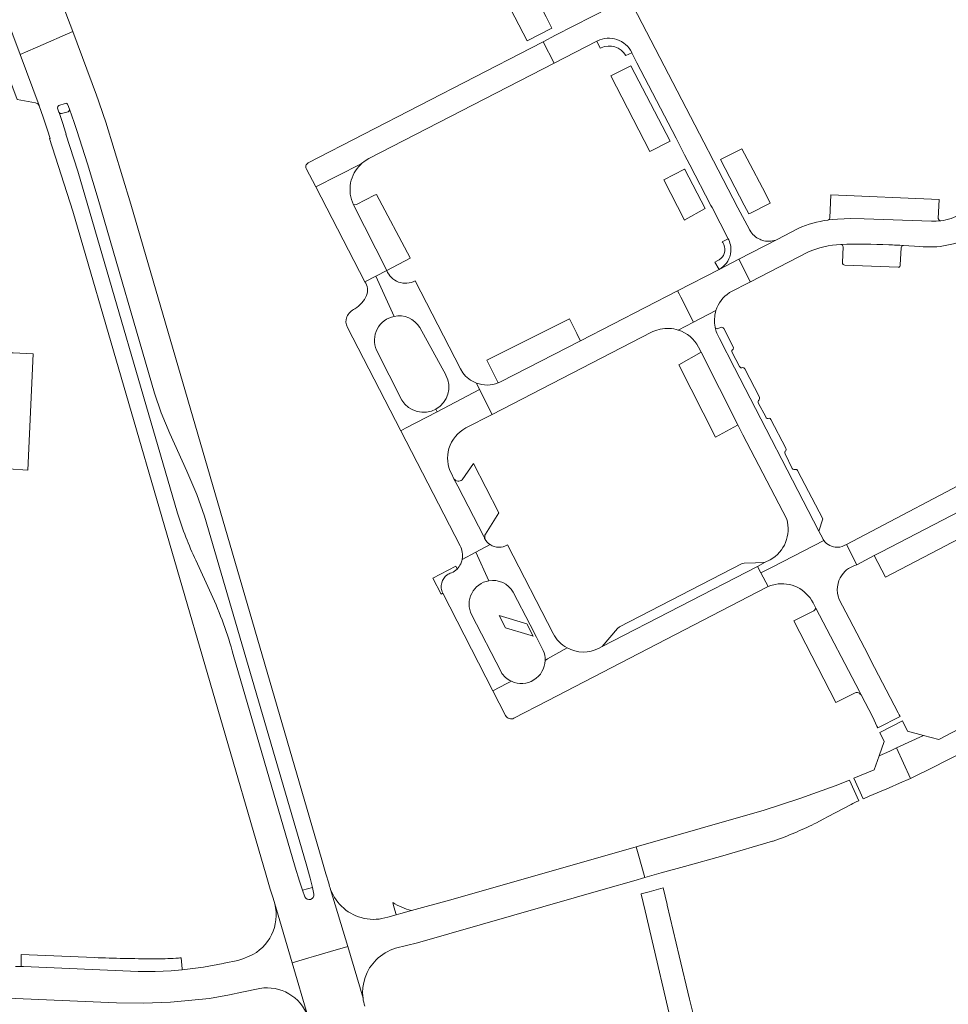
# Model space of a CAD drawing. Header units: metres. Extents: x 166325 to 190320, y 381923 to 404576.
# Tile 1019 of 1056: x 182811 to 183013, y 386268 to 386482. Entities that reach past the tile are written whole.
import ezdxf

# ---------------------------------------------------------------- set-up
doc = ezdxf.new("R2010")
doc.units = ezdxf.units.M
doc.layers.add('B-WE-VH-VERHARDING_ASFALT-GV', color=8, linetype='Continuous', lineweight=18)
doc.layers.add('B-WE-VH-VERHARDING_BETONSTRAATSTEEN-GV', color=8, linetype='Continuous', lineweight=18)

msp = doc.modelspace()

# ---------------------------------------------------------------- linework, layer by layer
at = {"layer": 'B-WE-VH-VERHARDING_ASFALT-GV', "flags": 128}
for points in [[(182795.07, 386548.14), (182794.97, 386548.319), (182787.208, 386544.441), (182778.856, 386540.269), (182784.732, 386530.352), (182785.606, 386528.603), (182801.954, 386496.174), (182802.748, 386494.411), (182803.547, 386492.638), (182804.11, 386491.382), (182805.287, 386488.617), (182805.327, 386488.523), (182807.415, 386483.359), (182807.459, 386483.242), (182810.67, 386474.657)], [(182822.13, 386479.629), (182817.22, 386492.652), (182816.847, 386493.539), (182815.611, 386496.415), (182815.043, 386497.634), (182805.48, 386517.711), (182801.11, 386528.111), (182800.742, 386529.016), (182800.225, 386530.45)], [(182822.13, 386479.629), (182814.563, 386476.346), (182814.018, 386476.11), (182810.67, 386474.657)], [(182810.67, 386474.657), (182814.018, 386476.11), (182814.563, 386476.346), (182822.13, 386479.629)], [(182877.87, 386294.261), (182877.26, 386296.3), (182876.368, 386299.36), (182834.76, 386442.11), (182829.318, 386459.917), (182828.759, 386461.603), (182827.765, 386464.58), (182827.33, 386465.837), (182822.13, 386479.629)], [(182924.53, 386477.438), (182921.852, 386476.056), (182873.366, 386451.042)], [(182875.032, 386445.849), (182884.791, 386450.772), (182885.037, 386450.896), (182885.791, 386451.49), (182886.615, 386451.983), (182926.919, 386472.767), (182924.53, 386477.438)], [(182810.67, 386474.657), (182814.833, 386463.526), (182814.857, 386463.462), (182815.668, 386461.015), (182816.656, 386458.157), (182817.228, 386456.388), (182817.082, 386456.342), (182822.17, 386440.55), (182864.225, 386295.982), (182864.655, 386294.504), (182865.095, 386292.99), (182865.75, 386290.981), (182866.111, 386289.767), (182869.896, 386276.926), (182873.535, 386277.989), (182874.563, 386278.289), (182878.283, 386279.375), (182881.99, 386280.457), (182878.282, 386292.873)], [(182819.156, 386462.036), (182819.139, 386462.086), (182818.836, 386463), (182818.852, 386463.342), (182819.093, 386463.585), (182820.517, 386464.001)], [(182821.098, 386463.711), (182821.435, 386462.738), (182822.423, 386459.857), (182823.012, 386458.082)], [(182844.97, 386374.801), (182823.25, 386449.28), (182820.618, 386457.331), (182820.734, 386457.349), (182820.145, 386459.096), (182820.112, 386459.193), (182819.156, 386462.036)], [(182823.012, 386458.082), (182825.35, 386450.85), (182827.66, 386443.2), (182839.93, 386400.95), (182841.41, 386396.62), (182843.28, 386392.14), (182847, 386383.92), (182849.16, 386378.9), (182850.85, 386374.17), (182872.936, 386298.493), (182873.85, 386295.36), (182874.33, 386293.311)], [(182872.975, 386449.809), (182875.032, 386445.849)], [(182885.037, 386450.896), (182884.791, 386450.772), (182875.032, 386445.849)], [(182875.032, 386445.849), (182885.76, 386425.19), (182888.126, 386426.417), (182890.492, 386427.644), (182883.252, 386441.913)], [(182986.655, 386438.638), (182986.541, 386438.623)], [(183011.121, 386438.469), (183010.125, 386438.386), (183009.126, 386438.385), (182994.473, 386438.875), (182991.562, 386438.922), (182988.653, 386438.82), (182987.652, 386438.75), (182986.655, 386438.638)], [(182980.08, 386436.8), (182975.53, 386434.41), (182967.146, 386430.089), (182969.628, 386425.252), (182969.665, 386425.18)], [(183003.009, 386433.069), (183006.563, 386432.844)], [(182965.09, 386422.816), (182969.665, 386425.18), (182969.628, 386425.252), (182967.146, 386430.089), (182962.84, 386427.87), (182953.828, 386423.237), (182954.168, 386422.572), (182954.563, 386421.8), (182957.246, 386416.55), (182957.32, 386416.405)], [(182969.665, 386425.18), (182982.161, 386431.639)], [(182892.083, 386417.658), (182888.126, 386426.417), (182885.76, 386425.19)], [(182890.492, 386427.644), (182888.126, 386426.417), (182892.083, 386417.658)], [(182907.071, 386405.381), (182906.545, 386406.232), (182896.659, 386425.36)], [(182953.828, 386423.237), (182932.675, 386412.36), (182915.3, 386403.426), (182914.759, 386403.179)], [(182953.969, 386414.68), (182957.32, 386416.405), (182957.246, 386416.55), (182954.563, 386421.8), (182954.168, 386422.572), (182953.828, 386423.237)], [(182962.183, 386418.909), (182962.175, 386418.905), (182957.32, 386416.405), (182953.969, 386414.68)], [(182957.32, 386416.405), (182962.175, 386418.905), (182962.183, 386418.909)], [(182881.929, 386415.221), (182893.538, 386392.746), (182894.563, 386393.281), (182901.467, 386396.888), (182901.205, 386397.468)], [(182897.71, 386415.244), (182903.342, 386404.906), (182903.357, 386404.88)], [(182910.007, 386403.138), (182910.723, 386401.725), (182913.485, 386396.316), (182948.139, 386414.2), (182948.457, 386414.338)], [(182948.457, 386414.338), (182949.078, 386414.607), (182950.063, 386414.884)], [(182984.567, 386370.882), (182966.178, 386406.47), (182962.939, 386412.83)], [(182958.407, 386410.921), (182958.972, 386409.826), (182966.969, 386394.01), (182967.017, 386393.916)], [(182893.817, 386399.431), (182888.262, 386410.295)], [(182901.205, 386397.468), (182901.467, 386396.888), (182910.723, 386401.725), (182910.007, 386403.138)], [(182907.744, 386393.353), (182913.485, 386396.316), (182910.723, 386401.725), (182901.467, 386396.888), (182894.563, 386393.281), (182893.538, 386392.746)], [(182967.017, 386393.916), (182968.059, 386391.854), (182977.581, 386373.484)], [(182893.538, 386392.746), (182906.46, 386367.73)], [(182911.76, 386369.41), (182911.612, 386369.698), (182905.95, 386380.717), (182905.131, 386382.31), (182904.561, 386383.42)], [(182985.412, 386369.291), (182984.567, 386370.882)], [(182906.909, 386364.775), (182906.893, 386364.697), (182909.929, 386366.321), (182913.001, 386367.964)], [(182913.001, 386367.964), (182909.929, 386366.321), (182912.717, 386360.1)], [(182926.723, 386348.613), (182916.788, 386367.912)], [(182972.921, 386364.108), (182971.227, 386363.233), (182971.97, 386361.822), (182974.563, 386363.153), (182985.682, 386368.863)], [(182985.682, 386368.863), (182974.563, 386363.153), (182971.97, 386361.822), (182973.525, 386358.811), (182974.153, 386359.063), (182975.096, 386359.307)], [(182992.828, 386363.558), (182990.578, 386368.007)], [(182912.717, 386360.1), (182909.929, 386366.321), (182906.893, 386364.697)], [(182852.26, 386357.261), (182848.939, 386364.553)], [(182974.009, 386364.67), (182972.921, 386364.108)], [(182918.186, 386330.171), (182925.475, 386333.947), (182973.25, 386358.7), (182973.525, 386358.811), (182971.97, 386361.822), (182971.227, 386363.233), (182937.4, 386345.758)], [(182902.687, 386357.401), (182913.618, 386336.161), (182916.679, 386337.719), (182917.646, 386338.211)], [(182918.013, 386357.635), (182921.69, 386350.511), (182923.08, 386347.818), (182924.567, 386344.939)], [(182983.318, 386355.293), (182983.908, 386354.162), (182993.398, 386335.969), (182993.768, 386335.259), (182996.32, 386330.367), (182997.22, 386328.46), (182997.414, 386328.049), (183002.292, 386330.533), (183002.086, 386330.934), (183001.851, 386331.361), (182995.851, 386342.891), (182995.378, 386343.824)], [(182995.378, 386343.824), (182991.167, 386351.885), (182988.995, 386356.041)], [(182915.379, 386340.254), (182908.983, 386352.725)], [(182929.759, 386345.498), (182925.533, 386343.067), (182924.984, 386342.751)], [(182924.984, 386342.751), (182925.533, 386343.067), (182929.759, 386345.498)], [(182937.4, 386345.758), (182936.731, 386345.412)], [(182870.595, 386297.749), (182857.079, 386344.014)], [(182917.646, 386338.211), (182916.679, 386337.719), (182913.618, 386336.161)], [(182913.618, 386336.161), (182916.371, 386330.755)], [(182993.296, 386312.217), (182991.233, 386316.704), (182988.125, 386315.482), (182980.449, 386312.688), (182972.684, 386310.152), (182944.809, 386302.178), (182945.249, 386300.637), (182946.724, 386295.476), (182950.274, 386296.483), (182955.34, 386297.92), (182963.701, 386300.232), (182974.51, 386303.39), (182974.636, 386303.431)], [(182983.553, 386307.172), (182983.901, 386307.344), (182985.643, 386308.255), (182986.477, 386308.691), (182991.588, 386311.365)], [(182944.809, 386302.178), (182904.962, 386290.778), (182904.197, 386290.578), (182895.855, 386288.281), (182893.57, 386287.652), (182892.559, 386287.374), (182890.725, 386286.869)], [(182897.205, 386281.31), (182938.109, 386293.032), (182944.33, 386294.797), (182946.724, 386295.476), (182945.249, 386300.637), (182944.809, 386302.178)], [(182872.67, 386291.288), (182872.14, 386292.71), (182871.48, 386294.721), (182870.595, 386297.749)], [(182874.33, 386293.311), (182874.64, 386291.851)], [(182878.282, 386292.873), (182881.99, 386280.457), (182885.334, 386269.256)], [(182873.327, 386265.282), (182869.896, 386276.926), (182866.111, 386289.767)], [(182885.334, 386269.256), (182881.99, 386280.457), (182878.283, 386279.375), (182874.563, 386278.289), (182873.535, 386277.989)], [(182892.43, 386280.081), (182897.205, 386281.31)], [(182860.56, 386278.341), (182859.157, 386277.778), (182858.096, 386277.461), (182855.125, 386276.835), (182854.873, 386276.787), (182850.567, 386275.971), (182845.981, 386275.387), (182845.965, 386275.385), (182843.572, 386275.191), (182840.075, 386275.049), (182836.351, 386275.041), (182811.437, 386276.129), (182810.876, 386276.154), (182810.73, 386276.16), (182809.698, 386276.13)], [(182873.535, 386277.989), (182869.896, 386276.926), (182873.327, 386265.282)], [(182799.457, 386269.609), (182831.66, 386268.221), (182837.565, 386268.135), (182843.41, 386268.34), (182851.932, 386269.142), (182856.293, 386269.99), (182858.947, 386270.506), (182862.865, 386271.36)]]:
    msp.add_lwpolyline(points, dxfattribs=at)
at = {"layer": 'B-WE-VH-VERHARDING_ASFALT-GV'}
for points in [[(182820.517, 386464.001, -0.4511018), (182821.098, 386463.711)], [(182873.366, 386451.042, 0.4146598), (182872.975, 386449.809)], [(182882.642, 386446.703, -0.1532), (182884.828, 386450.702)], [(182884.828, 386450.702, -0.0075261), (182885.037, 386450.896)], [(182883.252, 386441.913, -0.1628567), (182882.642, 386446.703)], [(182986.541, 386438.623, 0.0692198), (182980.08, 386436.8)], [(183015.462, 386439.862, -0.0937838), (183011.121, 386438.469)], [(183006.563, 386432.844, 0.1407926), (183018.083, 386435.02)], [(182982.161, 386431.639, -0.094463), (182989.382, 386433.32)], [(182989.382, 386433.32, -0.0177075), (182999.825, 386433.241)], [(182999.825, 386433.241, -0.0056368), (183003.009, 386433.069)], [(182896.659, 386425.36, -0.444597), (182890.492, 386427.644)], [(182885.76, 386425.19, -0.2405021), (182886.12, 386422.221)], [(182886.12, 386422.221, -0.1468723), (182883.571, 386419.31)], [(182962.183, 386418.909, -0.1710526), (182965.09, 386422.816)], [(182883.571, 386419.31, 0.1735955), (182881.79, 386417.531)], [(182881.79, 386417.531, 0.2047499), (182881.929, 386415.221)], [(182888.262, 386410.295, -0.4754539), (182892.083, 386417.658)], [(182892.083, 386417.658, -0.3145332), (182897.71, 386415.244)], [(182962, 386415.278, -0.1259157), (182962.183, 386418.909)], [(182950.063, 386414.884, -0.1305599), (182953.969, 386414.68)], [(182962.939, 386412.83, -0.0832163), (182962, 386415.278)], [(182953.969, 386414.68, -0.1982271), (182958.407, 386410.921)], [(182903.357, 386404.88, -0.4101292), (182901.205, 386397.468)], [(182910.007, 386403.138, -0.1446422), (182907.071, 386405.381)], [(182914.759, 386403.179, -0.1891839), (182910.007, 386403.138)], [(182901.205, 386397.468, -0.4048218), (182893.817, 386399.431)], [(182904.049, 386388.884, -0.20431), (182907.744, 386393.353)], [(182904.561, 386383.42, -0.1925231), (182904.049, 386388.884)], [(182848.939, 386364.553, -0.0366176), (182844.97, 386374.801)], [(182977.581, 386373.484, -0.350092), (182974.009, 386364.67)], [(182911.854, 386369.222, -0.0127662), (182911.76, 386369.41)], [(182913.001, 386367.964, -0.1235802), (182911.854, 386369.222)], [(182916.788, 386367.912, -0.2936351), (182913.001, 386367.964)], [(182985.682, 386368.863, -0.0372846), (182985.412, 386369.291)], [(182988.591, 386367.398, -0.2401475), (182985.682, 386368.863)], [(182990.578, 386368.007, -0.1485475), (182988.591, 386367.398)], [(182906.46, 386367.73, -0.1801745), (182906.909, 386364.775)], [(182906.595, 386363.798, -0.0763861), (182905.833, 386362.65)], [(182906.893, 386364.697, -0.05309), (182906.595, 386363.798)], [(182989.619, 386361.372, -0.1795856), (182992.828, 386363.558)], [(182903.636, 386361.353, 0.1668685), (182902.473, 386359.667)], [(182904.587, 386361.834, 0.0851869), (182903.636, 386361.353)], [(182905.833, 386362.65, -0.135456), (182904.587, 386361.834)], [(182988.995, 386356.041, -0.2558477), (182989.619, 386361.372)], [(182902.473, 386359.667, 0.0920489), (182902.369, 386358.516)], [(182908.983, 386352.725, -0.5040731), (182912.717, 386360.1)], [(182912.717, 386360.1, -0.3117122), (182918.013, 386357.635)], [(182975.096, 386359.307, -0.3334643), (182983.318, 386355.293)], [(182857.079, 386344.014, 0.0435352), (182852.26, 386357.261)], [(182902.369, 386358.516, 0.0931172), (182902.687, 386357.401)], [(182929.759, 386345.498, -0.14973), (182926.723, 386348.613)], [(182924.567, 386344.939, -0.108388), (182924.984, 386342.751)], [(182936.731, 386345.412, -0.2495707), (182929.759, 386345.498)], [(182924.984, 386342.751, -0.5384396), (182917.646, 386338.211)], [(182917.646, 386338.211, -0.1512775), (182915.379, 386340.254)], [(182916.371, 386330.755, 0.4154898), (182918.186, 386330.171)], [(182991.588, 386311.365, -0.0093721), (182993.296, 386312.217)], [(182979.331, 386305.24, 0.0150434), (182983.553, 386307.172)], [(182974.636, 386303.431, 0.0159817), (182979.331, 386305.24)], [(182878.282, 386292.873, -0.0358577), (182877.87, 386294.261)], [(182885.582, 386286.607, -0.2556372), (182878.282, 386292.873)], [(182874.64, 386291.851, -0.8501609), (182872.67, 386291.288)], [(182866.111, 386289.767, -0.3646801), (182860.56, 386278.341)], [(182890.725, 386286.869, -0.1306706), (182885.582, 386286.607)], [(182888.212, 386277.596, -0.1245392), (182892.43, 386280.081)], [(182885.334, 386269.256, -0.2331363), (182888.212, 386277.596)], [(182862.865, 386271.36, -0.359236), (182873.327, 386265.282)], [(182885.718, 386267.505, -0.0445333), (182885.334, 386269.256)]]:
    msp.add_lwpolyline(points, format="xyb", dxfattribs=at)
at = {"layer": 'B-WE-VH-VERHARDING_BETONSTRAATSTEEN-GV', "flags": 128}
for points in [[(182915.724, 386488.035), (182921.04, 386477.63), (182921.041, 386477.627), (182923.728, 386479.007), (182926.463, 386480.412), (182925.19, 386482.84), (182919.43, 386493.99), (182919.11, 386494.58), (182918.318, 386494.162), (182917.024, 386493.478), (182913.81, 386491.78)], [(182952.2, 386455.782), (182943.666, 386472.218), (182939.27, 386470.02), (182947.78, 386453.56)], [(182974.009, 386442.322), (182972.93, 386444.37), (182968.979, 386451.934), (182967.797, 386454.141), (182963.165, 386451.776), (182968.334, 386441.888), (182969.349, 386439.948), (182969.581, 386440.066)], [(182955.349, 386449.717), (182950.819, 386447.377), (182955.341, 386438.623), (182955.414, 386438.663), (182959.822, 386441.1), (182955.404, 386449.611)], [(182888.294, 386444.163), (182888.288, 386444.165), (182888.058, 386444.126), (182887.863, 386444.032), (182883.901, 386442.01), (182883.252, 386441.913), (182890.492, 386427.644), (182895.576, 386430.344), (182895.61, 386430.362)], [(182986.655, 386438.638), (182987.652, 386438.75), (182988.653, 386438.82), (182991.562, 386438.922), (182994.473, 386438.875), (183009.126, 386438.385), (183010.125, 386438.386), (183011.121, 386438.469), (183010.768, 386438.626), (183010.573, 386438.959), (183010.773, 386443.096), (182987.168, 386444.084), (182986.989, 386439.135), (182986.915, 386438.824)], [(182932.675, 386412.36), (182931.979, 386413.739), (182931.885, 386413.926), (182930.278, 386417.109), (182912.255, 386408.085), (182914.759, 386403.179), (182915.3, 386403.426)], [(182807.282, 386384.059), (182807.448, 386384.35), (182807.768, 386384.447), (182808.085, 386384.43), (182812.361, 386384.201), (182813.484, 386409.493), (182809.177, 386409.68), (182809.022, 386409.687), (182808.878, 386409.693), (182808.573, 386409.836), (182808.441, 386410.147)], [(182967.017, 386393.916), (182966.969, 386394.01), (182958.972, 386409.826), (182954.09, 386407.13), (182962.065, 386391.357), (182966.862, 386393.952)], [(182996.654, 386365.565), (182999.062, 386360.881), (183012.317, 386367.788), (183013.241, 386368.27), (183021.48, 386372.563), (183019.05, 386377.213), (182998.253, 386366.394)], [(182972.921, 386364.108), (182970.805, 386364.033), (182968.296, 386363.943), (182967.904, 386363.856), (182941.169, 386350.081), (182940.718, 386349.718), (182937.4, 386345.758), (182971.227, 386363.233)], [(182922.365, 386348.038), (182921.914, 386348.176), (182921.191, 386348.398), (182916.379, 386349.874), (182914.989, 386352.567), (182920.967, 386350.733)], [(183007.348, 386326.444), (183003.906, 386327.386), (183002.763, 386329.614), (182997.862, 386327.1), (182998.798, 386325.118), (182997.699, 386321.981), (183000, 386323.024), (183001.451, 386323.727)], [(183016.475, 386328.552), (183010.685, 386325.531), (183007.348, 386326.444), (183001.451, 386323.727), (183004.544, 386317.081), (183004.691, 386317.145), (183005.667, 386317.599), (183008.802, 386319.165), (183012.946, 386321.224), (183015.273, 386322.438), (183016.869, 386323.271), (183018.767, 386324.262)]]:
    msp.add_lwpolyline(points, close=True, dxfattribs=at)
for points in [[(182969.472, 386436.526), (182966.97, 386441.3), (182960.524, 386453.643), (182960.477, 386453.734), (182943.24, 386487.09), (182927.269, 386478.851), (182924.53, 386477.438)], [(182807.045, 386482.12), (182804.289, 386480.115), (182806.95, 386473.043), (182810.042, 386464.829), (182814.049, 386464.152), (182814.522, 386463.941), (182814.833, 386463.526), (182810.67, 386474.657)], [(182810.67, 386474.657), (182807.459, 386483.242)], [(182924.53, 386477.438), (182926.919, 386472.767), (182936.215, 386477.56)], [(182936.215, 386477.56), (182936.35, 386477.63)], [(182936.35, 386477.63), (182936.215, 386477.56), (182936.998, 386476.018)], [(182936.998, 386476.018), (182937.161, 386476.101)], [(182942.537, 386474.438), (182943.856, 386475.048)], [(182943.838, 386475.084), (182943.856, 386475.048), (182944.97, 386472.87), (182953.49, 386456.43), (182955.335, 386452.837), (182956.461, 386450.665), (182961.096, 386441.804), (182961.336, 386441.345), (182964.825, 386434.561)], [(182943.856, 386475.048), (182943.838, 386475.084)], [(182820.517, 386464.001), (182819.093, 386463.585), (182818.852, 386463.342), (182818.836, 386463), (182819.139, 386462.086), (182819.156, 386462.036), (182819.387, 386461.795), (182819.72, 386461.781), (182821.122, 386462.208), (182821.388, 386462.408), (182821.435, 386462.738)], [(182821.435, 386462.738), (182821.098, 386463.711)], [(182962.84, 386427.87), (182967.146, 386430.089), (182975.53, 386434.41)], [(182964.948, 386434.321), (182964.825, 386434.561), (182963.559, 386433.904)], [(182964.825, 386434.561), (182964.948, 386434.321)], [(182963.559, 386433.904), (182963.66, 386433.709)], [(182989.883, 386432.758), (182989.695, 386429.346)], [(183002.302, 386428.861), (183002.53, 386432.594)], [(182965.355, 386431.336), (182965.321, 386431.164)], [(182965.321, 386431.164), (182965.355, 386431.336)], [(182962.62, 386429.83), (182961.962, 386429.468), (182962.84, 386427.87)], [(182990.222, 386428.832), (183001.855, 386428.33)], [(182903.357, 386404.88), (182903.342, 386404.906), (182897.71, 386415.244)], [(182963.228, 386415.251), (182962.604, 386414.999)], [(182965.948, 386411.037), (182963.879, 386414.985)], [(182962.939, 386412.83), (182966.178, 386406.47), (182984.567, 386370.882), (182985.433, 386373.541), (182979.959, 386384.074)], [(182888.262, 386410.295), (182893.817, 386399.431)], [(182967.336, 386406.756), (182965.725, 386409.815)], [(182971.633, 386400.062), (182968.429, 386406.222)], [(182973.039, 386395.758), (182971.399, 386398.857)], [(182977.424, 386388.927), (182974.15, 386395.207)], [(182978.788, 386384.561), (182977.211, 386387.728)], [(182909.409, 386385.62), (182906.909, 386382.076)], [(182911.975, 386370.268), (182914.91, 386374.875), (182912.087, 386380.375), (182909.409, 386385.62)], [(183021.718, 386384.364), (182990.578, 386368.007), (182992.828, 386363.558), (182996.654, 386365.565), (182998.253, 386366.394), (183019.05, 386377.213)], [(182905.131, 386382.31), (182905.95, 386380.717), (182911.612, 386369.698), (182911.76, 386369.41)], [(182905.833, 386362.65), (182905.656, 386363.017), (182905.542, 386363.251), (182900.523, 386360.643), (182902.316, 386357.192), (182902.687, 386357.401)], [(182924.567, 386344.939), (182923.08, 386347.818), (182921.69, 386350.511), (182918.013, 386357.635)], [(182993.768, 386335.259), (182993.398, 386335.969), (182983.908, 386354.162), (182983.682, 386353.753), (182983.492, 386353.562), (182979.15, 386351.393)], [(182908.983, 386352.725), (182915.379, 386340.254)], [(182979.15, 386351.393), (182988.268, 386333.596), (182992.492, 386335.708)], [(183001.451, 386323.727), (183000, 386323.024), (182997.699, 386321.981), (182996.628, 386318.926), (182992.214, 386317.097), (182994.25, 386312.658)], [(182995.554, 386313.223), (182998.135, 386314.297), (182999.72, 386314.971), (182999.895, 386315.046), (183002.111, 386316.026), (183004.544, 386317.081), (183001.451, 386323.727)], [(182874.64, 386291.851), (182874.33, 386293.311), (182872.14, 386292.71)], [(182957.326, 386265.264), (182956.432, 386269.017), (182954.188, 386278.44), (182951.558, 386289.485), (182951.528, 386289.613), (182951.524, 386289.627), (182950.654, 386293.28), (182947.601, 386292.406), (182945.895, 386291.917), (182945.906, 386291.871), (182946.759, 386288.213), (182953.497, 386259.336)], [(182872.14, 386292.71), (182872.67, 386291.288)], [(182891.803, 386290.054), (182891.8, 386290.055), (182892.056, 386289.15), (182892.547, 386287.414), (182892.55, 386287.404), (182892.559, 386287.374), (182893.57, 386287.652), (182895.855, 386288.281)], [(182810.919, 386278.759), (182810.916, 386278.591), (182810.876, 386276.154), (182811.437, 386276.129), (182836.351, 386275.041), (182840.075, 386275.049), (182843.572, 386275.191), (182845.965, 386275.385), (182845.958, 386275.634), (182845.738, 386278.007)], [(182826.856, 386278.064), (182810.919, 386278.759)], [(182839.934, 386277.789), (182839.63, 386277.791)]]:
    msp.add_lwpolyline(points, dxfattribs=at)
at = {"layer": 'B-WE-VH-VERHARDING_BETONSTRAATSTEEN-GV'}
for points in [[(182936.35, 386477.63, -0.414794), (182943.838, 386475.084)], [(182943.838, 386475.084, 0.414794), (182936.35, 386477.63)], [(182937.161, 386476.101, -0.3877961), (182942.537, 386474.438)], [(182821.098, 386463.711, 0.4511018), (182820.517, 386464.001)], [(182969.549, 386436.385, -0.0084464), (182969.472, 386436.526)], [(182971.7, 386434.422, -0.1593458), (182969.549, 386436.385)], [(182964.948, 386434.321, -0.1570765), (182965.355, 386431.336)], [(182965.355, 386431.336, 0.1570765), (182964.948, 386434.321)], [(182972.623, 386434.116, -0.0517088), (182971.7, 386434.422)], [(182975.53, 386434.41, -0.1596172), (182972.623, 386434.116)], [(182963.66, 386433.709, -0.3937812), (182963.162, 386430.169)], [(182999.825, 386433.241, 0.0177075), (182989.382, 386433.32)], [(182989.382, 386433.32, -0.3285901), (182989.883, 386432.758)], [(183003.009, 386433.069, 0.0056368), (182999.825, 386433.241)], [(183002.53, 386432.594, -0.3731927), (183003.009, 386433.069)], [(182963.162, 386430.169, -0.0603546), (182962.62, 386429.83)], [(182965.321, 386431.164, -0.2200882), (182962.84, 386427.87)], [(182962.84, 386427.87, 0.2200882), (182965.321, 386431.164)], [(182989.695, 386429.346, 0.4716097), (182990.222, 386428.832)], [(183001.855, 386428.33, 0.4758088), (183002.302, 386428.861)], [(182892.083, 386417.658, 0.4754539), (182888.262, 386410.295)], [(182897.71, 386415.244, 0.3145332), (182892.083, 386417.658)], [(182962.604, 386414.999, -0.4395658), (182962, 386415.278)], [(182962, 386415.278, 0.0832163), (182962.939, 386412.83)], [(182963.879, 386414.985, 0.3580454), (182963.228, 386415.251)], [(182965.916, 386410.516, 0.3230301), (182965.948, 386411.037)], [(182965.725, 386409.815, -0.4336191), (182965.916, 386410.516)], [(182968.013, 386406.489, -0.5049643), (182967.336, 386406.756)], [(182968.429, 386406.222, 0.3588907), (182968.013, 386406.489)], [(182901.205, 386397.468, 0.4101292), (182903.357, 386404.88)], [(182971.582, 386399.5, 0.2552717), (182971.633, 386400.062)], [(182893.817, 386399.431, 0.4048218), (182901.205, 386397.468)], [(182971.399, 386398.857, -0.3531945), (182971.582, 386399.5)], [(182973.731, 386395.469, -0.4753536), (182973.039, 386395.758)], [(182974.15, 386395.207, 0.3133862), (182973.731, 386395.469)], [(182977.211, 386387.728, -0.3974124), (182977.416, 386388.403)], [(182977.416, 386388.403, 0.2021939), (182977.424, 386388.927)], [(182979.494, 386384.346, -0.3587337), (182978.788, 386384.561)], [(182979.959, 386384.074, 0.3122771), (182979.494, 386384.346)], [(182906.909, 386382.076, -0.4735393), (182905.131, 386382.31)], [(182911.854, 386369.222, -0.162513), (182911.975, 386370.268)], [(182911.76, 386369.41, 0.0127662), (182911.854, 386369.222)], [(182902.473, 386359.667, -0.1668685), (182903.636, 386361.353)], [(182903.636, 386361.353, -0.0851869), (182904.587, 386361.834)], [(182904.587, 386361.834, 0.135456), (182905.833, 386362.65)], [(182902.369, 386358.516, -0.0920489), (182902.473, 386359.667)], [(182912.717, 386360.1, 0.5040731), (182908.983, 386352.725)], [(182918.013, 386357.635, 0.3117122), (182912.717, 386360.1)], [(182902.687, 386357.401, -0.0931172), (182902.369, 386358.516)], [(182924.984, 386342.751, 0.108388), (182924.567, 386344.939)], [(182917.646, 386338.211, 0.5384396), (182924.984, 386342.751)], [(182915.379, 386340.254, 0.1512775), (182917.646, 386338.211)], [(182992.492, 386335.708, -0.1029459), (182992.959, 386335.748)], [(182992.959, 386335.748, -0.215072), (182993.768, 386335.259)], [(182994.25, 386312.658, -0.0049993), (182994.9, 386312.945)], [(182994.9, 386312.945, -0.0036911), (182995.554, 386313.223)], [(182872.67, 386291.288, 0.8501609), (182874.64, 386291.851)], [(182895.855, 386288.281, -0.0753207), (182891.803, 386290.054)], [(182839.63, 386277.791, -0.0068568), (182826.856, 386278.064)], [(182844.565, 386277.923, -0.017181), (182839.934, 386277.789)], [(182845.738, 386278.007, -0.0050283), (182844.565, 386277.923)]]:
    msp.add_lwpolyline(points, format="xyb", dxfattribs=at)

doc.saveas('drawing.dxf')
